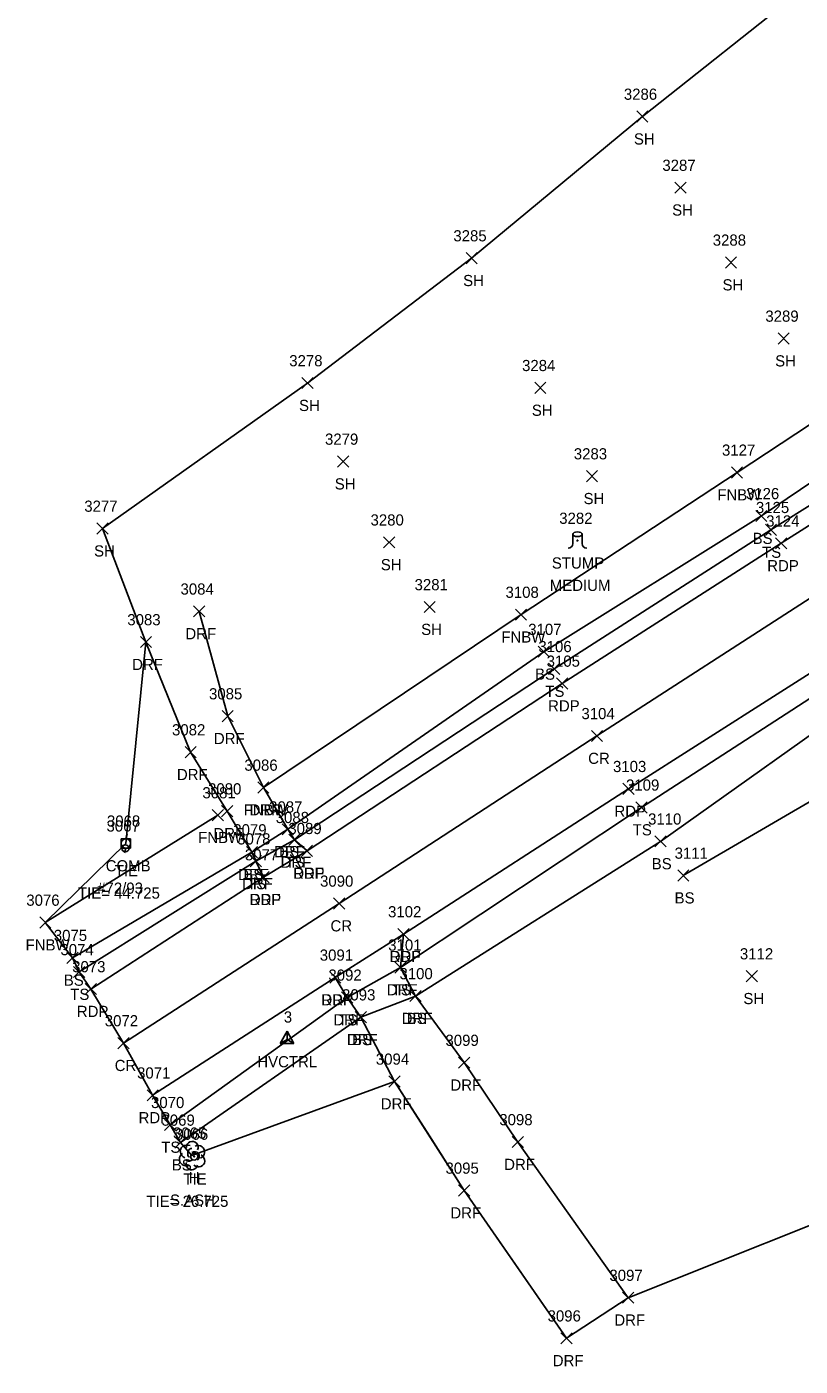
# Model space of a CAD drawing. Extents: x 1443590 to 1445966, y 578314 to 580556.
# Drawn here: x 1443589.9 to 1443728.1, y 578505.9 to 578745.5 of the extents above; entities that cross this region are included whole.
import ezdxf

# ---------------------------------------------------------------- set-up
doc = ezdxf.new("R2010")
doc.units = 0
for name, color, linetype in [('C_A', 7, 'Continuous'), ('C_C', 7, 'Continuous'), ('C_I', 7, 'Continuous'), ('CBP', 7, 'Continuous'), ('CPSM', 7, 'Continuous'), ('L_A', 7, 'Continuous'), ('L_C', 7, 'Continuous'), ('L_I', 7, 'Continuous'), ('L_TIC', 7, 'Continuous'), ('LELB', 7, 'Continuous'), ('LFNC', 7, 'Continuous'), ('LSOGP', 7, 'Continuous'), ('LTD', 7, 'Continuous'), ('LTS', 7, 'Continuous'), ('P_A', 7, 'Continuous'), ('P_I', 7, 'Continuous'), ('P_TIC', 7, 'Continuous'), ('PET', 7, 'Continuous'), ('PRC', 7, 'Continuous'), ('R_A', 7, 'Continuous'), ('R_I', 7, 'Continuous'), ('R_TIC', 7, 'Continuous'), ('RDF', 7, 'Continuous'), ('U_A', 7, 'Continuous'), ('U_C', 7, 'Continuous'), ('U_I', 7, 'Continuous'), ('UP', 7, 'Continuous')]:
    doc.layers.add(name, color=color, linetype=linetype)

msp = doc.modelspace()

# ---------------------------------------------------------------- linework, layer by layer
at = {"layer": 'CBP'}
for centre, radius in [((1443607.54, 578598.54), 0.625), ((1443607.54, 578598.54), 0.0833), ((1443619.82, 578543.42), 0.625), ((1443619.82, 578543.42), 0.0833)]:
    msp.add_circle(centre, radius, dxfattribs=at)
at = {"layer": 'CPSM'}
for p, q in [((1443635.16, 578563.66), (1443636.41, 578565.83)), ((1443637.66, 578563.66), (1443636.41, 578565.83)), ((1443636.41, 578564.38), (1443636.41, 578565.83)), ((1443635.16, 578563.66), (1443636.41, 578564.38)), ((1443635.16, 578563.66), (1443637.66, 578563.66)), ((1443636.41, 578564.38), (1443636.41, 578564.38)), ((1443636.41, 578564.38), (1443637.66, 578563.66))]:
    msp.add_line(p, q, dxfattribs=at)
at = {"layer": 'L_TIC'}
for points in [[(1443698.92, 578728.41), (1443700.92, 578730.41)], [(1443700.92, 578728.41), (1443698.92, 578730.41)], [(1443705.75, 578715.7), (1443707.75, 578717.7)], [(1443707.75, 578715.7), (1443705.75, 578717.7)], [(1443668.4, 578703.09), (1443670.4, 578705.09)], [(1443670.4, 578703.09), (1443668.4, 578705.09)], [(1443714.76, 578702.32), (1443716.76, 578704.32)], [(1443716.76, 578702.32), (1443714.76, 578704.32)], [(1443724.17, 578688.72), (1443726.17, 578690.72)], [(1443726.17, 578688.72), (1443724.17, 578690.72)], [(1443639.07, 578680.75), (1443641.07, 578682.75)], [(1443641.07, 578680.75), (1443639.07, 578682.75)], [(1443680.68, 578679.89), (1443682.68, 578681.89)], [(1443682.68, 578679.89), (1443680.68, 578681.89)], [(1443645.46, 578666.72), (1443647.46, 578668.72)], [(1443647.46, 578666.72), (1443645.46, 578668.72)], [(1443689.93, 578664.1), (1443691.93, 578666.1)], [(1443691.93, 578664.1), (1443689.93, 578666.1)], [(1443715.84, 578664.76), (1443717.84, 578666.76)], [(1443717.84, 578664.76), (1443715.84, 578666.76)], [(1443720.18, 578656.98), (1443722.18, 578658.98)], [(1443722.18, 578656.98), (1443720.18, 578658.98)], [(1443602.44, 578654.73), (1443604.44, 578656.73)], [(1443604.44, 578654.73), (1443602.44, 578656.73)], [(1443721.9, 578654.5), (1443723.9, 578656.5)], [(1443723.9, 578654.5), (1443721.9, 578656.5)], [(1443653.68, 578652.27), (1443655.68, 578654.27)], [(1443655.68, 578652.27), (1443653.68, 578654.27)], [(1443660.9, 578640.7), (1443662.9, 578642.7)], [(1443662.9, 578640.7), (1443660.9, 578642.7)], [(1443677.23, 578639.34), (1443679.23, 578641.34)], [(1443679.23, 578639.34), (1443677.23, 578641.34)], [(1443681.3, 578632.7), (1443683.3, 578634.7)], [(1443683.3, 578632.7), (1443681.3, 578634.7)], [(1443683.16, 578629.63), (1443685.16, 578631.63)], [(1443685.16, 578629.63), (1443683.16, 578631.63)], [(1443631.19, 578608.42), (1443633.19, 578610.42)], [(1443633.19, 578608.42), (1443631.19, 578610.42)], [(1443698.78, 578604.86), (1443700.78, 578606.86)], [(1443700.78, 578604.86), (1443698.78, 578606.86)], [(1443623.06, 578603.48), (1443625.06, 578605.48)], [(1443625.06, 578603.48), (1443623.06, 578605.48)], [(1443635.56, 578600.95), (1443637.56, 578602.95)], [(1443637.56, 578600.95), (1443635.56, 578602.95)], [(1443636.73, 578599.06), (1443638.73, 578601.06)], [(1443638.73, 578599.06), (1443636.73, 578601.06)], [(1443629.15, 578596.86), (1443631.15, 578598.86)], [(1443631.15, 578596.86), (1443629.15, 578598.86)], [(1443702.15, 578598.79), (1443704.15, 578600.79)], [(1443704.15, 578598.79), (1443702.15, 578600.79)], [(1443629.85, 578595.23), (1443631.85, 578597.23)], [(1443631.85, 578595.23), (1443629.85, 578597.23)], [(1443706.24, 578592.68), (1443708.24, 578594.68)], [(1443708.24, 578592.68), (1443706.24, 578594.68)], [(1443592.22, 578584.27), (1443594.22, 578586.27)], [(1443594.22, 578584.27), (1443592.22, 578586.27)], [(1443597.08, 578577.97), (1443599.08, 578579.97)], [(1443599.08, 578577.97), (1443597.08, 578579.97)], [(1443598.26, 578575.43), (1443600.26, 578577.43)], [(1443600.26, 578575.43), (1443598.26, 578577.43)], [(1443655.71, 578576.24), (1443657.71, 578578.24)], [(1443657.71, 578576.24), (1443655.71, 578578.24)], [(1443718.48, 578574.68), (1443720.48, 578576.68)], [(1443720.48, 578574.68), (1443718.48, 578576.68)], [(1443646.15, 578570.87), (1443648.15, 578572.87)], [(1443648.15, 578570.87), (1443646.15, 578572.87)], [(1443658.37, 578571.13), (1443660.37, 578573.13)], [(1443660.37, 578571.13), (1443658.37, 578573.13)], [(1443648.59, 578567.34), (1443650.59, 578569.34)], [(1443650.59, 578567.34), (1443648.59, 578569.34)], [(1443614.53, 578548.09), (1443616.53, 578550.09)], [(1443616.53, 578548.09), (1443614.53, 578550.09)], [(1443616.38, 578544.93), (1443618.38, 578546.93)], [(1443618.38, 578544.93), (1443616.38, 578546.93)]]:
    msp.add_lwpolyline(points, dxfattribs=at)
at = {"layer": 'LELB'}
for points in [[(1443615.53, 578549.09), (1443647.15, 578571.87), (1443656.71, 578577.24), (1443699.78, 578605.86), (1443739.16, 578631.36), (1443774.01, 578653.63), (1443806.33, 578675.43), (1443846.66, 578699.7), (1443880.84, 578720.78), (1443915.45, 578744.08), (1443953.64, 578767.01), (1443986.4, 578787.39), (1444018.89, 578809.07), (1444030.21, 578814.65), (1444042.78, 578823.31), (1444045.84, 578825.91), (1444071.11, 578843.04), (1444083.63, 578848.63), (1444101.33, 578858.93), (1444132.81, 578873.64), (1444159.48, 578890.92), (1444189.04, 578910.16), (1444210.73, 578922.71), (1444214.87, 578926.32)], [(1443598.08, 578578.97), (1443630.15, 578597.86), (1443636.56, 578601.95), (1443682.3, 578633.7), (1443721.18, 578657.98), (1443758.09, 578682.95), (1443790.68, 578702.48), (1443830, 578727.26), (1443864.08, 578751.06), (1443899.99, 578773.27), (1443935.63, 578795.8), (1443970.37, 578818.04), (1444002.82, 578839.42), (1444013.71, 578847.8), (1444018.65, 578851.29), (1444030.07, 578858.77)], [(1443617.38, 578545.93), (1443649.59, 578568.34), (1443659.37, 578572.13), (1443703.15, 578599.79), (1443742.08, 578627.42), (1443775.99, 578650.05), (1443809.17, 578670.17), (1443847.87, 578696.41), (1443882.88, 578718.02), (1443917, 578740.41), (1443955.43, 578764.28), (1443988.08, 578784.83), (1444022, 578804.82), (1444030.48, 578811.54), (1444041.56, 578818.92), (1444047.79, 578822.82), (1444063.67, 578832.31)], [(1443599.26, 578576.43), (1443630.85, 578596.23), (1443637.73, 578600.06), (1443684.16, 578630.63), (1443722.9, 578655.5), (1443760.96, 578679.42), (1443792.24, 578699.95), (1443831.38, 578724.08), (1443866.05, 578746.5), (1443902.3, 578768.55), (1443938.52, 578791.48), (1443973.38, 578813.08)], [(1443707.24, 578593.68), (1443747.78, 578617.37), (1443781.43, 578641.01), (1443814.18, 578660.08), (1443852.96, 578688.17), (1443888.41, 578709.13), (1443921.62, 578733.3), (1443961.2, 578754.18), (1443994.65, 578773), (1444028.44, 578794.43), (1444032.53, 578801.75)]]:
    msp.add_lwpolyline(points, dxfattribs=at)
at = {"layer": 'LFNC'}
for points in [[(1443632.19, 578609.42), (1443678.23, 578640.34), (1443716.84, 578665.76), (1443753.55, 578689.96), (1443784.42, 578710.35), (1443825.24, 578737.4), (1443860.1, 578759.1), (1443895.87, 578781.95), (1443931.05, 578803.95), (1443965.66, 578826.05), (1443995.74, 578844.91)], [(1443593.22, 578585.27), (1443624.06, 578604.48)]]:
    msp.add_lwpolyline(points, dxfattribs=at)
at = {"layer": 'LSOGP'}
msp.add_lwpolyline([(1443728.94, 578752.49), (1443699.92, 578729.4), (1443669.4, 578704.08), (1443640.07, 578681.76), (1443603.44, 578655.73), (1443611.21, 578635.43), (1443607.62, 578599.41), (1443593.22, 578585.27), (1443598.08, 578578.97), (1443599.26, 578576.43), (1443601.36, 578573.38), (1443607.19, 578563.71), (1443612.39, 578554.37), (1443615.53, 578549.09), (1443617.38, 578545.94), (1443619.43, 578543.63), (1443655.64, 578556.85), (1443658.75, 578551.97), (1443661.85, 578547.1), (1443664.96, 578542.23), (1443668.07, 578537.36), (1443672.65, 578530.75), (1443677.22, 578524.14), (1443681.8, 578517.53), (1443686.37, 578510.92), (1443697.37, 578518.18), (1443746.4, 578537.72)], dxfattribs=at)
at = {"layer": 'LTD'}
msp.add_line((1443619.42, 578543.63), (1443619.42, 578543.63), dxfattribs=at)
msp.add_line((1443619.42, 578543.63), (1443619.42, 578543.63), dxfattribs=at)
msp.add_arc((1443619.47, 578545.06), 1.05, 335.5272, 180.9563, dxfattribs=at)
for centre, major_axis, ratio, start_param, end_param in [((1443618.34, 578542.92), (0.58, -1.04), 0.959034, 3.141593, 6.283185), ((1443618.63, 578544.29), (1.21, -0.51), 0.895232, 1.570796, 4.712389), ((1443619.22, 578544.09), (-0.208, -0.792), 0.645439, 3.141593, 6.283185), ((1443619.92, 578543.46), (-0.5, 0.667), 0.989748, 3.141593, 6.283185), ((1443620.42, 578542.79), (-1.09, 0.79), 0.841452, 1.570796, 4.712389), ((1443620.47, 578544.21), (-1.14, -0.48), 0.949671, 1.570796, 4.712389), ((1443619.42, 578542.13), (0.26, 1.06), 0.942809, 1.570796, 4.712389), ((1443618.97, 578542.88), (-0.625, -0.083), 0.423636, 0, 3.141593)]:
    msp.add_ellipse(centre, major_axis=major_axis, ratio=ratio, start_param=start_param, end_param=end_param, dxfattribs=at)
at = {"layer": 'LTS'}
for p, q in [((1443687.49, 578654.71), (1443687.49, 578653.04)), ((1443689.16, 578654.54), (1443689.16, 578654.71)), ((1443689.16, 578654.71), (1443689.16, 578653.04)), ((1443688.32, 578653.57), (1443688.32, 578653.57)), ((1443688.32, 578653.57), (1443688.32, 578653.57)), ((1443688.32, 578653.54), (1443688.32, 578653.54))]:
    msp.add_line(p, q, dxfattribs=at)
msp.add_circle((1443688.32, 578653.57), 0.0833, dxfattribs=at)
for centre, start, end in [((1443686.66, 578653.04), 270, 360), ((1443689.99, 578653.04), 180, 270)]:
    msp.add_arc(centre, 0.833, start, end, dxfattribs=at)
msp.add_ellipse((1443688.32, 578654.71), major_axis=(-0.833, 0), ratio=0.5, dxfattribs=at)
at = {"layer": 'P_TIC'}
for points in [[(1443723.74, 578652.09), (1443725.74, 578654.09)], [(1443725.74, 578652.09), (1443723.74, 578654.09)], [(1443684.58, 578627.02), (1443686.58, 578629.02)], [(1443686.58, 578627.02), (1443684.58, 578629.02)], [(1443690.8, 578617.64), (1443692.8, 578619.64)], [(1443692.8, 578617.64), (1443690.8, 578619.64)], [(1443696.44, 578608.18), (1443698.44, 578610.18)], [(1443698.44, 578608.18), (1443696.44, 578610.18)], [(1443638.99, 578597.09), (1443640.99, 578599.09)], [(1443640.99, 578597.09), (1443638.99, 578599.09)], [(1443631.23, 578592.39), (1443633.23, 578594.39)], [(1443633.23, 578592.39), (1443631.23, 578594.39)], [(1443644.74, 578587.68), (1443646.74, 578589.68)], [(1443646.74, 578587.68), (1443644.74, 578589.68)], [(1443656.24, 578582.2), (1443658.24, 578584.2)], [(1443658.24, 578582.2), (1443656.24, 578584.2)], [(1443644.04, 578574.45), (1443646.04, 578576.45)], [(1443646.04, 578574.45), (1443644.04, 578576.45)], [(1443600.36, 578572.38), (1443602.36, 578574.38)], [(1443602.36, 578572.38), (1443600.36, 578574.38)], [(1443606.19, 578562.71), (1443608.19, 578564.71)], [(1443608.19, 578562.71), (1443606.19, 578564.71)], [(1443611.4, 578553.37), (1443613.4, 578555.37)], [(1443613.4, 578553.37), (1443611.4, 578555.37)]]:
    msp.add_lwpolyline(points, dxfattribs=at)
at = {"layer": 'PET'}
for points in [[(1443601.36, 578573.38), (1443632.23, 578593.39), (1443639.99, 578598.09), (1443685.58, 578628.02), (1443724.74, 578653.09), (1443761.98, 578676.74), (1443793.7, 578697.2), (1443832.46, 578722.27), (1443867.74, 578744.22), (1443903.66, 578767.03), (1443939.74, 578789.58), (1443974.31, 578811.25), (1444005.54, 578830.37), (1444024.78, 578842.02), (1444070.83, 578869.64), (1444088.82, 578880.14), (1444118.02, 578897.28), (1444147.48, 578914.76), (1444176.13, 578931.32), (1444203.82, 578947.29), (1444208.88, 578939.04), (1444214.07, 578930.35)], [(1443612.4, 578554.37), (1443645.04, 578575.45), (1443657.24, 578583.2), (1443697.44, 578609.18), (1443737.28, 578634.55), (1443772.29, 578657.29), (1443804.75, 578678.07), (1443844.06, 578703.73), (1443878.04, 578725.08), (1443913.76, 578747.61), (1443950.95, 578770.86), (1443984.55, 578791.67), (1444017.37, 578812.19), (1444029.71, 578820.04), (1444042.88, 578828.09), (1444081.78, 578851.73), (1444099.65, 578862.29), (1444128.94, 578879.48), (1444156.82, 578896.17), (1444186.94, 578914.09), (1444214.07, 578930.35)]]:
    msp.add_lwpolyline(points, dxfattribs=at)
at = {"layer": 'PRC'}
msp.add_lwpolyline([(1443607.19, 578563.71), (1443645.74, 578588.68), (1443691.8, 578618.64), (1443730.92, 578643.94), (1443766.58, 578667.23), (1443799.08, 578688.06), (1443838.06, 578712.83), (1443872.72, 578734.91), (1443908.54, 578757.41), (1443944.72, 578780.26), (1443979.55, 578801.84), (1444011.31, 578821.61), (1444031.47, 578833.87), (1444076.05, 578860.79), (1444093.92, 578871.67), (1444123.23, 578888.92), (1444152.19, 578905.95), (1444180.96, 578922.73), (1444208.88, 578939.04)], dxfattribs=at)
at = {"layer": 'R_TIC'}
for points in [[(1443619.72, 578639.92), (1443621.72, 578641.92)], [(1443621.72, 578639.92), (1443619.72, 578641.92)], [(1443610.21, 578634.43), (1443612.21, 578636.43)], [(1443612.21, 578634.43), (1443610.21, 578636.43)], [(1443624.81, 578621.18), (1443626.81, 578623.18)], [(1443626.81, 578621.18), (1443624.81, 578623.18)], [(1443618.19, 578614.74), (1443620.19, 578616.74)], [(1443620.19, 578614.74), (1443618.19, 578616.74)], [(1443631.19, 578608.42), (1443633.19, 578610.42)], [(1443633.19, 578608.42), (1443631.19, 578610.42)], [(1443624.72, 578604.18), (1443626.72, 578606.18)], [(1443626.72, 578604.18), (1443624.72, 578606.18)], [(1443635.56, 578600.95), (1443637.56, 578602.95)], [(1443637.56, 578600.95), (1443635.56, 578602.95)], [(1443636.73, 578599.06), (1443638.73, 578601.06)], [(1443638.73, 578599.06), (1443636.73, 578601.06)], [(1443629.15, 578596.86), (1443631.15, 578598.86)], [(1443631.15, 578596.86), (1443629.15, 578598.86)], [(1443638.99, 578597.09), (1443640.99, 578599.09)], [(1443640.99, 578597.09), (1443638.99, 578599.09)], [(1443629.85, 578595.23), (1443631.85, 578597.23)], [(1443631.85, 578595.23), (1443629.85, 578597.23)], [(1443631.23, 578592.39), (1443633.23, 578594.39)], [(1443633.23, 578592.39), (1443631.23, 578594.39)], [(1443656.24, 578582.2), (1443658.24, 578584.2)], [(1443658.24, 578582.2), (1443656.24, 578584.2)], [(1443655.71, 578576.24), (1443657.71, 578578.24)], [(1443657.71, 578576.24), (1443655.71, 578578.24)], [(1443644.04, 578574.45), (1443646.04, 578576.45)], [(1443646.04, 578574.45), (1443644.04, 578576.45)], [(1443646.15, 578570.87), (1443648.15, 578572.87)], [(1443648.15, 578570.87), (1443646.15, 578572.87)], [(1443658.37, 578571.13), (1443660.37, 578573.13)], [(1443660.37, 578571.13), (1443658.37, 578573.13)], [(1443648.59, 578567.34), (1443650.59, 578569.34)], [(1443650.59, 578567.34), (1443648.59, 578569.34)], [(1443667.08, 578559.21), (1443669.08, 578561.21)], [(1443669.08, 578559.21), (1443667.08, 578561.21)], [(1443654.63, 578555.85), (1443656.63, 578557.85)], [(1443656.63, 578555.85), (1443654.63, 578557.85)], [(1443676.68, 578545.02), (1443678.68, 578547.02)], [(1443678.68, 578545.02), (1443676.68, 578547.02)], [(1443667.08, 578536.35), (1443669.08, 578538.35)], [(1443669.08, 578536.35), (1443667.08, 578538.35)], [(1443696.37, 578517.18), (1443698.37, 578519.18)], [(1443698.37, 578517.18), (1443696.37, 578519.18)], [(1443685.37, 578509.92), (1443687.37, 578511.92)], [(1443687.37, 578509.92), (1443685.37, 578511.92)]]:
    msp.add_lwpolyline(points, dxfattribs=at)
at = {"layer": 'RDF'}
for points in [[(1443620.72, 578640.92), (1443625.81, 578622.18), (1443632.19, 578609.42), (1443636.56, 578601.95), (1443637.73, 578600.06), (1443639.99, 578598.09)], [(1443632.23, 578593.39), (1443630.85, 578596.23), (1443630.15, 578597.86), (1443625.72, 578605.18), (1443619.19, 578615.74), (1443611.21, 578635.43)], [(1443697.37, 578518.18), (1443677.68, 578546.02), (1443668.08, 578560.21), (1443659.37, 578572.13), (1443656.71, 578577.24), (1443657.24, 578583.2)], [(1443645.04, 578575.45), (1443647.15, 578571.87), (1443649.59, 578568.34), (1443655.63, 578556.85), (1443668.08, 578537.35), (1443686.37, 578510.92)]]:
    msp.add_lwpolyline(points, dxfattribs=at)
at = {"layer": 'UP'}
for p, q in [((1443607.87, 578601.08), (1443607.62, 578600.25)), ((1443606.79, 578598.58), (1443606.79, 578600.25)), ((1443606.79, 578600.25), (1443608.45, 578600.25)), ((1443608.45, 578598.58), (1443606.79, 578598.58)), ((1443607.37, 578597.75), (1443607.62, 578598.58)), ((1443607.62, 578599.42), (1443607.62, 578599.42)), ((1443608.45, 578600.25), (1443608.45, 578598.58))]:
    msp.add_line(p, q, dxfattribs=at)
msp.add_circle((1443607.62, 578599.42), 0.833, dxfattribs=at)

# ---------------------------------------------------------------- texts
at = {"layer": 'C_A'}
for s, p in [('TIE', (1443605.62, 578593.54)), ('HVCTRL', (1443631.1, 578559.38)), ('TIE', (1443617.9, 578538.42))]:
    msp.add_text(s, height=2, dxfattribs=at).set_placement(p)
at = {"layer": 'C_C'}
for s, p in [('TIE= 44.725', (1443599.05, 578589.54)), ('TIE= 26.725', (1443611.29, 578534.42))]:
    msp.add_text(s, height=2, dxfattribs=at).set_placement(p)
at = {"layer": 'C_I'}
for s, p in [('3067', (1443604.15, 578601.54)), ('3', (1443635.84, 578567.38)), ('3066', (1443616.38, 578546.42))]:
    msp.add_text(s, height=2, dxfattribs=at).set_placement(p)
at = {"layer": 'L_A'}
for s, p in [('SH', (1443698.41, 578724.41)), ('SH', (1443705.24, 578711.7)), ('SH', (1443667.89, 578699.09)), ('SH', (1443714.25, 578698.32)), ('SH', (1443723.65, 578684.72)), ('SH', (1443638.56, 578676.75)), ('SH', (1443680.17, 578675.89)), ('SH', (1443644.95, 578662.72)), ('SH', (1443689.41, 578660.1)), ('FNBW', (1443713.31, 578660.76)), ('BS', (1443719.62, 578652.98)), ('SH', (1443601.93, 578650.73)), ('TS', (1443721.31, 578650.5)), ('SH', (1443653.17, 578648.27)), ('STUMP', (1443683.74, 578648.57)), ('SH', (1443660.39, 578636.7)), ('FNBW', (1443674.71, 578635.34)), ('BS', (1443680.74, 578628.7)), ('TS', (1443682.57, 578625.63)), ('FNBW', (1443628.66, 578604.42)), ('FNBW', (1443620.53, 578599.48)), ('TS', (1443698.19, 578600.86)), ('BS', (1443635, 578596.95)), ('TS', (1443636.14, 578595.06)), ('BS', (1443701.59, 578594.79)), ('BS', (1443628.6, 578592.86)), ('TS', (1443629.26, 578591.23)), ('BS', (1443705.68, 578588.68)), ('FNBW', (1443589.69, 578580.27)), ('BS', (1443596.52, 578573.97)), ('TS', (1443597.67, 578571.43)), ('TS', (1443655.12, 578572.24)), ('SH', (1443717.97, 578570.68)), ('TS', (1443645.56, 578566.87)), ('BS', (1443657.81, 578567.13)), ('BS', (1443648.03, 578563.34)), ('TS', (1443613.94, 578544.09)), ('BS', (1443615.82, 578540.93)), ('H', (1443618.86, 578538.63))]:
    msp.add_text(s, height=2, dxfattribs=at).set_placement(p)
at = {"layer": 'L_C'}
for s, p in [('MEDIUM', (1443683.37, 578644.57)), ('S.ASH', (1443615.5, 578534.63))]:
    msp.add_text(s, height=2, dxfattribs=at).set_placement(p)
at = {"layer": 'L_I'}
for s, p in [('3286', (1443696.61, 578732.41)), ('3287', (1443703.49, 578719.7)), ('3285', (1443666.14, 578707.09)), ('3288', (1443712.5, 578706.32)), ('3289', (1443721.9, 578692.72)), ('3278', (1443636.81, 578684.75)), ('3284', (1443678.42, 578683.89)), ('3279', (1443643.2, 578670.72)), ('3127', (1443714.15, 578668.76)), ('3283', (1443687.67, 578668.1)), ('3126', (1443718.43, 578660.98)), ('3277', (1443600.18, 578658.73)), ('3282', (1443685.06, 578656.57)), ('3125', (1443720.21, 578658.5)), ('3280', (1443651.34, 578656.27)), ('3281', (1443659.21, 578644.7)), ('3108', (1443675.46, 578643.34)), ('3107', (1443679.52, 578636.7)), ('3106', (1443681.33, 578633.63)), ('3086', (1443628.79, 578612.42)), ('3109', (1443697, 578608.86)), ('3081', (1443621.29, 578607.48)), ('3087', (1443633.22, 578604.95)), ('3088', (1443634.39, 578603.06)), ('3110', (1443700.94, 578602.79)), ('3079', (1443626.81, 578600.86)), ('3078', (1443627.51, 578599.23)), ('3111', (1443705.68, 578596.68)), ('3076', (1443589.82, 578588.27)), ('3075', (1443594.74, 578581.97)), ('3101', (1443654.5, 578580.24)), ('3074', (1443595.92, 578579.43)), ('3112', (1443717.35, 578578.68)), ('3100', (1443656.51, 578575.13)), ('3092', (1443643.81, 578574.87)), ('3093', (1443646.25, 578571.34)), ('3070', (1443612.11, 578552.09)), ('3069', (1443613.98, 578548.93)), ('3065', (1443616.04, 578546.63))]:
    msp.add_text(s, height=2, dxfattribs=at).set_placement(p)
at = {"layer": 'P_A'}
for s, p in [('RDP', (1443722.23, 578648.09)), ('RDP', (1443683.07, 578623.02)), ('CR', (1443690.23, 578613.64)), ('RDP', (1443694.93, 578604.18)), ('RDP', (1443637.48, 578593.09)), ('RDP', (1443629.72, 578588.39)), ('CR', (1443644.18, 578583.68)), ('RDP', (1443654.73, 578578.2)), ('RDP', (1443642.53, 578570.45)), ('RDP', (1443598.85, 578568.38)), ('CR', (1443605.62, 578558.71)), ('RDP', (1443609.88, 578549.37))]:
    msp.add_text(s, height=2, dxfattribs=at).set_placement(p)
at = {"layer": 'P_I'}
for s, p in [('3124', (1443722.05, 578656.09)), ('3105', (1443682.81, 578631.02)), ('3104', (1443689.03, 578621.64)), ('3103', (1443694.67, 578612.18)), ('3089', (1443636.65, 578601.09)), ('3077', (1443628.89, 578596.39)), ('3090', (1443642.32, 578591.68)), ('3102', (1443654.47, 578586.2)), ('3091', (1443642.27, 578578.45)), ('3073', (1443598.02, 578576.38)), ('3072', (1443603.85, 578566.71)), ('3071', (1443609.62, 578557.37))]:
    msp.add_text(s, height=2, dxfattribs=at).set_placement(p)
at = {"layer": 'R_A'}
for p in [(1443618.25, 578635.92), (1443608.74, 578630.43), (1443623.34, 578617.18), (1443616.73, 578610.74), (1443629.72, 578604.42), (1443623.26, 578600.18), (1443634.1, 578596.95), (1443635.26, 578595.06), (1443627.69, 578592.86), (1443637.53, 578593.09), (1443628.39, 578591.23), (1443629.77, 578588.39), (1443654.78, 578578.2), (1443642.57, 578570.45), (1443654.24, 578572.24), (1443644.69, 578566.87), (1443656.91, 578567.13), (1443647.12, 578563.34), (1443665.62, 578555.21), (1443653.17, 578551.85), (1443675.22, 578541.02), (1443665.61, 578532.35), (1443694.91, 578513.18), (1443683.91, 578505.92)]:
    msp.add_text('DRF', height=2, dxfattribs=at).set_placement(p)
at = {"layer": 'R_I'}
for s, p in [('3084', (1443617.38, 578643.92)), ('3083', (1443607.87, 578638.43)), ('3085', (1443622.47, 578625.18)), ('3082', (1443615.86, 578618.74)), ('3086', (1443628.79, 578612.42)), ('3080', (1443622.3, 578608.18)), ('3087', (1443633.22, 578604.95)), ('3088', (1443634.39, 578603.06)), ('3079', (1443626.81, 578600.86)), ('3078', (1443627.51, 578599.23)), ('3089', (1443636.65, 578601.09)), ('3077', (1443628.89, 578596.39)), ('3102', (1443654.47, 578586.2)), ('3101', (1443654.5, 578580.24)), ('3091', (1443642.27, 578578.45)), ('3100', (1443656.51, 578575.13)), ('3092', (1443643.81, 578574.87)), ('3093', (1443646.25, 578571.34)), ('3099', (1443664.73, 578563.21)), ('3094', (1443652.29, 578559.85)), ('3098', (1443674.35, 578549.02)), ('3095', (1443664.74, 578540.35)), ('3097', (1443694.03, 578521.18)), ('3096', (1443682.98, 578513.92))]:
    msp.add_text(s, height=2, dxfattribs=at).set_placement(p)
at = {"layer": 'U_A'}
msp.add_text('COMB', height=2, dxfattribs=at).set_placement((1443604.01, 578594.42))
at = {"layer": 'U_C'}
msp.add_text('#72/93', height=2, dxfattribs=at).set_placement((1443602.49, 578590.42))
at = {"layer": 'U_I'}
msp.add_text('3068', height=2, dxfattribs=at).set_placement((1443604.23, 578602.42))

doc.saveas('drawing.dxf')
